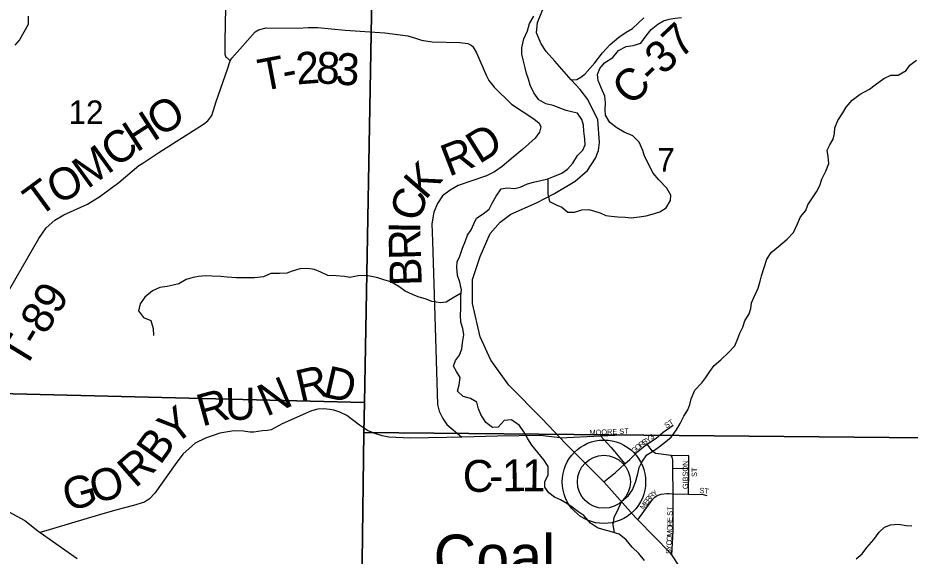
# Model space of a CAD drawing. Extents: x 2043100 to 2470832, y 443715 to 810583.
# Drawn here: x 2223259 to 2231654, y 659112 to 664177 of the extents above; entities that cross this region are included whole.
import ezdxf

# ---------------------------------------------------------------- set-up
doc = ezdxf.new("R2010")
doc.units = 0
for name, color, linetype in [('GM_X_County_Road', 7, 'Continuous'), ('GM_X_County_Road_Text', 7, 'Continuous'), ('GM_X_Minor_River', 7, 'Continuous'), ('GM_X_Section', 7, 'Continuous'), ('GM_X_Section_Text', 7, 'Continuous'), ('GM_X_State_Route', 7, 'Continuous'), ('GM_X_Township_Road', 7, 'Continuous'), ('GM_X_Township_Road_Text', 7, 'Continuous'), ('GM_X_Township_Subdivision', 7, 'Continuous'), ('GM_X_Township_Subdivision_Text', 7, 'Continuous'), ('GM_X_Unincorporated', 7, 'Continuous'), ('GM_X_Unincorporated_Location', 7, 'Continuous'), ('GM_X_Unincorporated_Text', 7, 'Continuous')]:
    doc.layers.add(name, color=color, linetype=linetype)

msp = doc.modelspace()

# ---------------------------------------------------------------- linework, layer by layer
at = {"layer": 'GM_X_County_Road'}
for points in [[(2228464, 663592.7), (2228518.4, 663596), (2228554.3, 663620.1), (2228592.3, 663646.2), (2228686.2, 663754.5), (2228760, 663848.7), (2228831.9, 663927), (2228911.9, 663995.2), (2228983.8, 664041.4), (2229041.7, 664077.5), (2229147.6, 664177.8)], [(2228360.1, 660225.1), (2228281.2, 660232.9), (2228227.1, 660239.9), (2228177, 660247.1), (2227771.1, 660239.8), (2227435.2, 660231.7), (2227295.3, 660227.2), (2226951.3, 660223), (2226749.2, 660231.4), (2226687, 660242.3), (2226618.6, 660267.2), (2226548.1, 660294), (2226473.3, 660342.7), (2226353.7, 660434.8), (2226289.1, 660467.7), (2226230.8, 660484.7), (2226192.7, 660492), (2226136.6, 660499), (2226080.6, 660494), (2226020.9, 660478.9), (2225745, 660355.7), (2225641.9, 660301.7), (2225608, 660295.1), (2225560.1, 660292.3), (2225520.2, 660285.5), (2225480.3, 660276.8), (2225442.3, 660278.1), (2225382.2, 660287.1), (2225290.1, 660289.4), (2225158.5, 660269), (2225025.3, 660222.5), (2224926.1, 660174.6), (2224811.9, 660070.4), (2224739.5, 659974.9), (2224546.2, 659704.9), (2224497.1, 659651.9), (2224449.6, 659621), (2224348.2, 659587.1), (2224190.9, 659548.2), (2224025.7, 659501.1), (2223467.4, 659334.7)]]:
    msp.add_lwpolyline(points, dxfattribs=at)
at = {"layer": 'GM_X_Minor_River'}
for points in [[(2223356.8, 664193), (2223355, 664114.9), (2223315.2, 664042.7), (2223273.5, 663970.4), (2223231.6, 663920.2)], [(2228529, 659532.8), (2228474.9, 659572.6), (2228422.8, 659608.5), (2228364.7, 659640.3), (2228306.7, 659666.2), (2228254.6, 659706), (2228218.4, 659760), (2228216.2, 659812), (2228248, 659878.2), (2228247.8, 659956.3), (2228207.6, 660018.3), (2228151.4, 660086.2), (2228095.2, 660156), (2228057.1, 660214), (2228020.9, 660281.9), (2227978.7, 660341.9), (2227904.6, 660393.7), (2227834.6, 660387.4), (2227778.8, 660325.2), (2227724.9, 660321), (2227662.8, 660368.8), (2227614.5, 660444.7), (2227594.4, 660496.7), (2227576.2, 660560.8), (2227518.1, 660594.6), (2227450.1, 660614.4), (2227394, 660664.2), (2227411.8, 660722.4), (2227419.6, 660792.5), (2227387.4, 660848.5), (2227357.3, 660900.4), (2227377.1, 660952.6), (2227414.9, 661002.8), (2227436.7, 661060.9), (2227442.5, 661119), (2227456.3, 661195.2), (2227446.1, 661253.2), (2227426, 661313.2), (2227423.8, 661377.3), (2227427.5, 661443.4), (2227427.3, 661511.5), (2227427.2, 661561.5), (2227433, 661617.6), (2227416.8, 661689.7), (2227394.6, 661753.7), (2227388.4, 661831.8), (2227392.2, 661881.8), (2227418, 661934), (2227443.8, 662008.2), (2227469.6, 662078.3), (2227489.4, 662130.5), (2227525.3, 662180.7), (2227549.1, 662238.8), (2227574.9, 662291), (2227636.7, 662331.2), (2227694.6, 662375.5), (2227720.4, 662433.7), (2227758.2, 662497.9), (2227805.9, 662568.1), (2227861.9, 662576.3), (2227933.9, 662570.6), (2227985.8, 662582.8), (2228053.7, 662615), (2228109.6, 662631.3), (2228179.6, 662647.5), (2228245.5, 662661.8), (2228307.4, 662686), (2228377.3, 662714.3), (2228429.1, 662752.5), (2228480.9, 662810.8), (2228524.7, 662881), (2228574.5, 662931.2), (2228596.4, 662981.4), (2228592.2, 663035.4), (2228584, 663109.5), (2228579.8, 663167.6), (2228565.6, 663221.6), (2228523.5, 663279.5), (2228467.5, 663291.3), (2228417.4, 663305.2), (2228367.4, 663325), (2228295.4, 663350.8), (2228227.3, 663368.6), (2228159.2, 663404.4), (2228113.1, 663470.3), (2228078.9, 663542.3), (2228062.7, 663598.3), (2228044.5, 663652.3), (2228030.4, 663706.3), (2228012.2, 663780.4), (2228000, 663836.4), (2227999.8, 663894.5), (2228019.5, 663980.6), (2228053.3, 664054.8), (2228073.1, 664125), (2228114.9, 664191.2)], [(2228246.3, 662662.1), (2228245.7, 662595.7), (2228245.9, 662521.6), (2228260.1, 662449.6), (2228322.2, 662417.7), (2228376.3, 662393.9), (2228434.4, 662348), (2228496.4, 662348.2), (2228566.2, 662370.5), (2228630.2, 662372.7), (2228684.2, 662358.9), (2228736.3, 662343.1), (2228790.3, 662317.2), (2228840.3, 662309.4), (2228904.3, 662305.6), (2228972.3, 662299.8), (2229028.3, 662296), (2229104.2, 662304.3), (2229170.2, 662312.5), (2229226.1, 662328.8), (2229300, 662351), (2229357.9, 662389.3), (2229399.7, 662457.5), (2229401.5, 662507.6), (2229365.3, 662575.5), (2229291.1, 662653.4), (2229234.9, 662715.3), (2229208.8, 662767.2), (2229182.6, 662821.2), (2229154.5, 662875.2), (2229138.3, 662927.2), (2229104.1, 663007.2), (2229043.9, 663067), (2228963.9, 663100.8), (2228893.8, 663140.6), (2228827.6, 663192.5), (2228787.4, 663260.4), (2228783.3, 663312.4), (2228789.1, 663376.5), (2228782.9, 663440.6), (2228750.7, 663512.6), (2228718.5, 663586.6), (2228712.3, 663644.6), (2228734.1, 663698.8), (2228779.9, 663755), (2228857.7, 663803.3), (2228911.5, 663869.6), (2228983.4, 663905.9), (2229049.3, 663918.1), (2229121.2, 663938.4), (2229171, 664008.6), (2229218.8, 664066.9), (2229280.6, 664117.1), (2229332.5, 664147.4), (2229386.4, 664165.6), (2229442.4, 664173.8), (2229504.3, 664180)], [(2228874, 659331.6), (2228861.2, 659409.8), (2228869, 659475.9), (2228908.7, 659560.1), (2228940.5, 659628.3), (2229004.3, 659682.6), (2229042.2, 659734.8), (2229069.9, 659807), (2229091.7, 659887.2), (2229105.5, 659947.3), (2229129.3, 659997.4), (2229177.1, 660063.7), (2229229, 660097.9), (2229284.8, 660134.2), (2229336.7, 660174.4), (2229406.5, 660232.7), (2229456.3, 660301), (2229490.1, 660359.2), (2229525.8, 660429.4), (2229561.6, 660487.6), (2229581.5, 660539.7), (2229595.3, 660591.8), (2229629, 660674), (2229692.8, 660742.4), (2229732.6, 660792.6), (2229770.4, 660848.8), (2229810.2, 660907), (2229874.1, 660959.3), (2229945.8, 661027.6), (2230003.6, 661089.9), (2230033.4, 661160.1), (2230053.2, 661210.2), (2230081, 661266.4), (2230098.9, 661326.5), (2230140.6, 661392.7), (2230154.5, 661442.8), (2230160.3, 661494.9), (2230188.1, 661553.1), (2230223.9, 661633.3), (2230243.6, 661699.5), (2230255.5, 661749.6), (2230279.2, 661827.8), (2230307, 661906), (2230346.8, 661968.2), (2230416.6, 662024.5), (2230498.3, 662092.9), (2230556.1, 662157.2), (2230593.9, 662237.4), (2230621.6, 662305.6), (2230671.4, 662363.8), (2230691.3, 662415.9), (2230737, 662484.2), (2230772.8, 662540.4), (2230804.7, 662598.6), (2230824.5, 662658.7), (2230860.2, 662732.9), (2230888, 662805.1), (2230881.8, 662873.2), (2230873.6, 662931.2), (2230897.4, 662981.4), (2230931.3, 663035.5), (2230943.1, 663089.7), (2230944.9, 663141.7), (2230972.7, 663209.9), (2231020.5, 663282.2), (2231052.3, 663336.3), (2231110.1, 663402.6), (2231183.9, 663459), (2231271.7, 663505.3), (2231325.5, 663545.5), (2231405.3, 663605.9), (2231473.2, 663636.2), (2231541.2, 663638.4), (2231617, 663682.7), (2231650.8, 663732.9), (2231712.7, 663777.2)], [(2227429.9, 661587.3), (2227355.3, 661543.3), (2227289.4, 661503), (2227235.5, 661494.8), (2227153.5, 661508.5), (2227101.4, 661528.4), (2227025.4, 661552.1), (2226971.3, 661574), (2226903.3, 661603.8), (2226843.2, 661647.6), (2226767, 661693.4), (2226703, 661711.2), (2226645, 661729), (2226585, 661742.8), (2226535, 661752.7), (2226461, 661750.4), (2226383.1, 661734.2), (2226333.1, 661744), (2226255.1, 661749.7), (2226175.1, 661753.4), (2226109, 661785.3), (2226049, 661809.1), (2225985, 661818.9), (2225911, 661814.6), (2225841.1, 661794.3), (2225789.2, 661774.1), (2225719.2, 661771.9), (2225639.3, 661771.6), (2225571.4, 661739.3), (2225485.5, 661729), (2225433.5, 661728.9), (2225375.5, 661730.7), (2225315.5, 661730.4), (2225229.5, 661738.2), (2225167.5, 661742), (2225087.6, 661745.7), (2225021.6, 661749.5), (2224959.6, 661743.2), (2224907.7, 661735), (2224843.8, 661714.8), (2224771.9, 661672.5), (2224720, 661660.3), (2224664, 661650.1), (2224594.1, 661639.8), (2224526.2, 661609.6), (2224454.4, 661547.2), (2224408.6, 661485), (2224394.8, 661420.8), (2224441, 661356.9), (2224511.1, 661329.1), (2224531.3, 661255.1), (2224533.5, 661189)], [(2229154.2, 659070.4), (2229100, 659136.3), (2229039.8, 659196.1), (2228981.6, 659264), (2228915.5, 659319.9), (2228845.4, 659339.7), (2228763.4, 659361.4), (2228713.4, 659379.2), (2228647.3, 659423), (2228583.1, 659494.9), (2228529, 659532.8)], [(2231147.3, 659085.4), (2231203.2, 659133.6), (2231247, 659191.8), (2231312.7, 659268.2), (2231362.5, 659336.4), (2231414.3, 659384.7), (2231470.2, 659404.9), (2231546.2, 659413.2), (2231616.2, 659401.4), (2231670.2, 659397.6)]]:
    msp.add_lwpolyline(points, dxfattribs=at)
at = {"layer": 'GM_X_Section'}
for points in [[(2226612.4, 665913.8), (2226609.8, 665587.6), (2226520, 660556.7), (2221178.6, 660689.2), (2221305.1, 666036.6)], [(2232196.6, 665535.6), (2232115.7, 660220.7), (2226513, 660274.5), (2226520, 660556.7), (2226609.8, 665587.6)], [(2221178.6, 660689.2), (2226520, 660556.7), (2226513, 660274.5), (2226447.9, 655167.7), (2221126.3, 655316.5)], [(2226513, 660274.5), (2232115.7, 660220.7), (2232018.8, 654909.5), (2226447.9, 654979.7), (2226447.9, 655167.7)]]:
    msp.add_lwpolyline(points, close=True, dxfattribs=at)
at = {"layer": 'GM_X_State_Route'}
for points in [[(2229563.4, 658895), (2229410.8, 659124.8), (2229400.1, 659140.9), (2229092, 659452.3), (2229072.3, 659472.2), (2228772.8, 659811.4), (2228405.4, 660177), (2228360.1, 660225.1), (2228191.1, 660404.6), (2227877.4, 660719.9), (2227710.2, 660955.8), (2227607.1, 661173.9), (2227535.8, 661488.5), (2227534.9, 661715.1), (2227608.2, 661930.1), (2227701.9, 662146.4), (2227797.8, 662252.7), (2227895.7, 662331), (2228139.2, 662436.1), (2228307.4, 662523.9), (2228503, 662640.5), (2228619.1, 662740.7), (2228694.9, 662857), (2228722.9, 662927.2), (2228732.8, 663003.3), (2228716.6, 663215.6), (2228622.5, 663407.8), (2228548.4, 663501.9), (2228464, 663592.7), (2228312.3, 663767.9), (2228228.2, 663860), (2228183.4, 663932.6), (2228139, 664034.6), (2228148.6, 664132.9), (2228239.9, 664358)], [(2223174, 659527.6), (2223324.5, 659448.1), (2223445.1, 659350.4), (2223467.4, 659334.7), (2223816.7, 659089.5)]]:
    msp.add_lwpolyline(points, dxfattribs=at)
at = {"layer": 'GM_X_Township_Road'}
for points in [[(2223073.7, 661443.2), (2223456.2, 662101.5), (2223526.5, 662200.9), (2223605.2, 662274.5), (2223690.3, 662324.1), (2223912.6, 662424.3), (2224029.3, 662496.6), (2224209, 662628), (2224398.2, 662787.8), (2224433.8, 662810.5), (2224584, 662909.3), (2225005.3, 663175.4), (2225044.8, 663206.2), (2225083.9, 663259), (2225125.6, 663390), (2225232.3, 663694.5), (2225257, 663771.1), (2225230.5, 663796.7), (2225218.4, 663804.5), (2225207.9, 663830.3), (2225209.7, 663956.6), (2225235.7, 665227.4)], [(2225257, 663771.1), (2225272.5, 663797.4), (2225347, 663882.9), (2225492.2, 664045.9), (2225521.8, 664064.4), (2225593.5, 664083.7), (2225893.5, 664079.1), (2225989.4, 664086.9), (2226081.4, 664086.5), (2226337.8, 664061.1), (2226712.2, 664035.8), (2226926.6, 664007.6), (2227001, 663984.8), (2227055.3, 663965.8), (2227155.6, 663951.6), (2227417.7, 663944.3), (2227493.8, 663935.6), (2227524.1, 663920.1), (2227538.3, 663908.4), (2227575.3, 663848.9), (2227667.1, 663630.2), (2227689.8, 663586.5), (2227738.9, 663525.2), (2227903.7, 663363.9), (2228114, 663225.4), (2228164.8, 663184.3), (2228179.3, 663150.5), (2228168.2, 663102.2), (2228125.2, 663045.3), (2228007, 662938.9), (2227918.3, 662867.2), (2227815.8, 662779.2), (2227742.7, 662727.8), (2227661.4, 662688.3), (2227660.1, 662687.8)], [(2227660.1, 662687.8), (2227403, 662599.4), (2227325.8, 662556), (2227252.8, 662500.5), (2227208, 662429.6), (2227173.4, 662346.8), (2227155.3, 662238.3), (2227160.1, 662076), (2227182.4, 661369.1), (2227206.8, 660539.9), (2227223.9, 660476.1), (2227257.2, 660406.5), (2227296.1, 660351.1), (2227435.2, 660231.7)]]:
    msp.add_lwpolyline(points, dxfattribs=at)
at = {"layer": 'GM_X_Township_Subdivision'}
for points in [[(2228772.8, 659811.4), (2228882.6, 659897.2), (2228971, 659979), (2229015.7, 660020.4), (2229093.2, 660097.2), (2229144.9, 660139.7), (2229178.7, 660164), (2229192.6, 660174.1), (2229264.3, 660222.8), (2229331.9, 660277.4), (2229425.4, 660344.3)], [(2228360.1, 660225.1), (2228742.2, 660244.2), (2228946, 660254.3)], [(2228742.2, 660244.2), (2228840.9, 660133.3), (2228971, 659979)], [(2229410.8, 659124.8), (2229424.8, 659346.4), (2229423.3, 659699), (2229422.2, 659934.3), (2229421.8, 660017.6), (2229415.6, 660043.6), (2229405.5, 660057.6), (2229287.4, 660074.7), (2229259.4, 660078.4), (2229227.2, 660102.2), (2229178.7, 660164)], [(2229568.3, 659695), (2229570.5, 659937.8), (2229571.6, 660054.9), (2229405.5, 660057.6)], [(2229570.5, 659937.8), (2229422.2, 659934.3)], [(2229092, 659452.3), (2229230.6, 659643.4), (2229252.4, 659665.6), (2229274.3, 659683.8), (2229312.2, 659696.2), (2229366.2, 659700.6), (2229385.5, 659700.1)], [(2229385.5, 659700.1), (2229386.5, 659700), (2229423.3, 659699), (2229568.3, 659695), (2229706.3, 659691.2), (2229742.4, 659683.5)]]:
    msp.add_lwpolyline(points, dxfattribs=at)
at = {"layer": 'GM_X_Unincorporated'}
for radius in [392.8, 249]:
    msp.add_circle((2228772.8, 659811.4), radius, dxfattribs=at)
at = {"layer": 'GM_X_Unincorporated_Location'}
msp.add_line((2228772.8, 659811.4), (2228772.8, 659811.4), dxfattribs=at)

# ---------------------------------------------------------------- texts
at = {"layer": 'GM_X_County_Road_Text'}
for s, rotation, p in [('C-37', 43.57098, (2229025.6, 663338.4)), ('R', 12.83021, (2225914.1, 660559.8)), ('D', 347.02668, (2226119, 660614.5)), ('N', 23.04494, (2225597.3, 660422.4)), ('R', 15.3787, (2224991.8, 660330.3)), ('U', 0.7468, (2225209.3, 660392.8)), ('Y', 37.79447, (2224726.3, 660144.7)), ('B', 54.16027, (2224597.7, 659961.2)), ('R', 41.31038, (2224363.3, 659744.3)), ('C', 1.02261, (2227447.5, 659713.9)), ('1', 0.92631, (2227816.9, 659720.5)), ('1', 359.01637, (2227999.1, 659723.5)), ('O', 16.00937, (2223983.6, 659602.7)), ('G', 15.9564, (2223729.5, 659530)), ('-', 0.9992, (2227693.8, 659718.3))]:
    msp.add_text(s, height=300, rotation=rotation, dxfattribs=at).set_placement(p)
at = {"layer": 'GM_X_Section_Text'}
for s, height, p in [('12', 220.83, (2223735.6, 663178.4)), ('7', 220.8, (2229275.2, 662730.2))]:
    msp.add_text(s, height=height, rotation=0.00001, dxfattribs=at).set_placement(p)
at = {"layer": 'GM_X_Township_Road_Text'}
for s, rotation, p in [('2', 4.42265, (2225883.9, 663548.9)), ('8', 356.42269, (2226057.1, 663563.1)), ('T', 10.75102, (2225551, 663485.5)), ('3', 356.22954, (2226241.2, 663551.6)), ('-', 10.62253, (2225771.3, 663527.4)), ('O', 32.55333, (2224596.2, 663049.1)), ('H', 33.00706, (2224375.4, 662905.6)), ('C', 37.7737, (2224186, 662758.5)), ('D', 31.95814, (2227599.1, 662797)), ('R', 21.14764, (2227314, 662680.5)), ('M', 35.87045, (2223913.4, 662561.2)), ('O', 25.24048, (2223622.4, 662417.7)), ('K', 49.12489, (2227093, 662456.1)), ('T', 36.3059, (2223454.7, 662292.7)), ('C', 74.69044, (2227044.5, 662249.4)), ('I', 89.43018, (2227046, 662146.4)), ('R', 91.50673, (2227052.5, 661902.9)), ('B', 91.74103, (2227060, 661657)), ('T-89', 58.55408, (2223321.2, 660860.8))]:
    msp.add_text(s, height=300, rotation=rotation, dxfattribs=at).set_placement(p)
at = {"layer": 'GM_X_Township_Subdivision_Text'}
for s, rotation, p in [('ST', 32.74311, (2229360.7, 660312.9)), ('MOORE ST', 2.45879, (2228639, 660248.3)), ('Y', 34.85413, (2229185.1, 660178.1)), ('3', 34.95026, (2229221.3, 660203.3)), ('O', 38.8373, (2229087.8, 660104.1)), ('R', 36.60763, (2229121.6, 660131.4)), ('B', 36.06844, (2229153.3, 660155)), ('G', 47.08677, (2229059.2, 660073.2)), ('GIBSON', 90, (2229563.4, 659742.3)), ('ST', 90, (2229648.8, 659856.7)), ('Y', 34.21136, (2229245.8, 659673.6)), ('ST', 352.86499, (2229669.8, 659707.1)), ('R', 54.34938, (2229198.1, 659616.5)), ('R', 45.2232, (2229219.9, 659647.1)), ('M', 54.47079, (2229147, 659544.9)), ('E', 54.47341, (2229177.7, 659587.9)), ('ST', 90, (2229418.2, 659491.5)), ('E', 89.99561, (2229418.2, 659433.3)), ('R', 89.99405, (2229418.2, 659393.7)), ('M', 86.64637, (2229414.7, 659293.8)), ('O', 89.4861, (2229417.8, 659349.2)), ('C', 86.59788, (2229409.7, 659210.3)), ('O', 86.63738, (2229412.1, 659249.9)), ('S', 86.61108, (2229405.1, 659131.3)), ('Y', 86.63738, (2229407.2, 659166.4))]:
    msp.add_text(s, height=50, rotation=rotation, dxfattribs=at).set_placement(p)
at = {"layer": 'GM_X_Unincorporated_Text'}
msp.add_text('Coal', height=416.67, rotation=0.00001, dxfattribs=at).set_placement((2227169.8, 658897.3))

doc.saveas('drawing.dxf')
